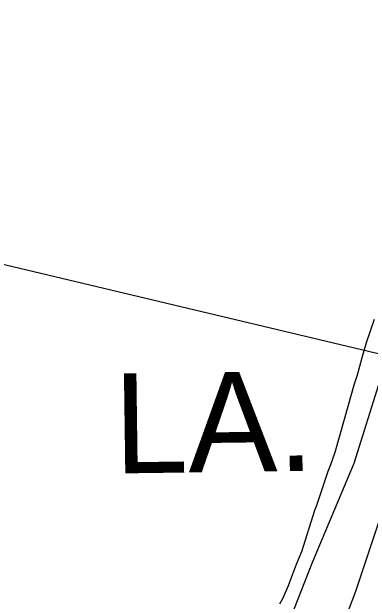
# Model space of a CAD drawing. Extents: x 3683613 to 3738215, y 469626 to 495384.
# Drawn here: x 3713314 to 3714032, y 479615 to 480796 of the extents above; entities that cross this region are included whole.
import ezdxf

# ---------------------------------------------------------------- set-up
doc = ezdxf.new("R2010")
doc.units = 0
for name, color, linetype in [('V-SITE-VEGE', 7, 'Continuous'), ('V-TOPO-GNAM-IDEN', 7, 'Continuous'), ('V-TOPO-SHOR', 7, 'Continuous')]:
    doc.layers.add(name, color=color, linetype=linetype)

msp = doc.modelspace()

# ---------------------------------------------------------------- linework, layer by layer
at = {"layer": 'V-SITE-VEGE'}
for p, q in [((3714039.494, 480179.36100000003), (3714023.571, 480132.86700000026)), ((3714023.571, 480132.86700000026), (3714014.648, 480102.95)), ((3714014.648, 480102.95), (3714005.628, 480068.0230000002)), ((3714005.628, 480068.0230000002), (3713998.565, 480048.10000000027)), ((3713998.565, 480048.10000000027), (3713987.811, 480009.862)), ((3713987.811, 480009.862), (3713960.912, 479913.434)), ((3713960.912, 479913.434), (3713952.083, 479888.53200000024)), ((3713952.083, 479888.53200000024), (3713946.818, 479875.261)), ((3713946.818, 479875.261), (3713923.801, 479807.172)), ((3713920.268, 479797.21), (3713893.623, 479714.147)), ((3713923.801, 479807.172), (3713920.268, 479797.21)), ((3713893.623, 479714.147), (3713883.123, 479689.27600000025)), ((3713883.123, 479689.27600000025), (3713867.2630000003, 479646.123)), ((3713867.2630000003, 479646.123), (3713856.7630000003, 479621.25200000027)), ((3713856.7630000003, 479621.25200000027), (3713849.86, 479609.68300000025))]:
    msp.add_line(p, q, dxfattribs=at)
at = {"layer": 'V-TOPO-SHOR'}
for points in [[(3709754.083, 481144.124), (3710226.395, 481042.775), (3710765.522, 480902.641), (3711201.7830000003, 480794.006), (3711780.736, 480657.71), (3712233.858, 480551.306), (3712712.6750000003, 480429.129), (3713315.958, 480285.746), (3714069.911, 480105.96400000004)], [(3714387.029, 481003.4), (3714239.926, 480616.31200000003), (3714175.4790000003, 480434.07), (3714121.6070000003, 480237.772), (3714069.911, 480105.96400000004), (3714051.536, 480059.119), (3713998.423, 479891.43200000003), (3713915.656, 479694.26900000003), (3713817.98, 479444.393), (3713714.595, 479161.132), (3713606.592, 478799.504), (3713600.614, 478778.967), (3713583.574, 478751.696), (3713558.366, 478712.987), (3713429.8000000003, 478590.205), (3713247.078, 478409.184), (3713013.3540000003, 478169.189), (3712849.094, 478025.303), (3712705.181, 477892.715), (3712542.6580000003, 477738.68700000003), (3712337.723, 477562.936), (3712153.4620000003, 477382.52), (3712043.7770000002, 477284.17100000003)], [(3714398.7830000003, 480730.961), (3714326.198, 480530.503), (3714265.6180000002, 480372.123), (3714205.2120000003, 480195.898), (3714125.801, 480011.879), (3714078.699, 479865.476), (3714001.981, 479635.02900000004), (3713918.33, 479415.414), (3713832.855, 479126.009), (3713720.242, 478748.945), (3713698.1520000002, 478712.66500000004), (3713665.775, 478671.48600000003), (3713623.287, 478634.571), (3713493.321, 478526.42600000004), (3713317.648, 478345.751)]]:
    msp.add_lwpolyline(points, dxfattribs=at)

# ---------------------------------------------------------------- texts
at = {"layer": 'V-TOPO-GNAM-IDEN'}
msp.add_text('LA.', height=199.99959800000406, rotation=0.7751277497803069, dxfattribs=at).set_placement((3713519.2008340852, 479871.159252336))

doc.saveas('drawing.dxf')
